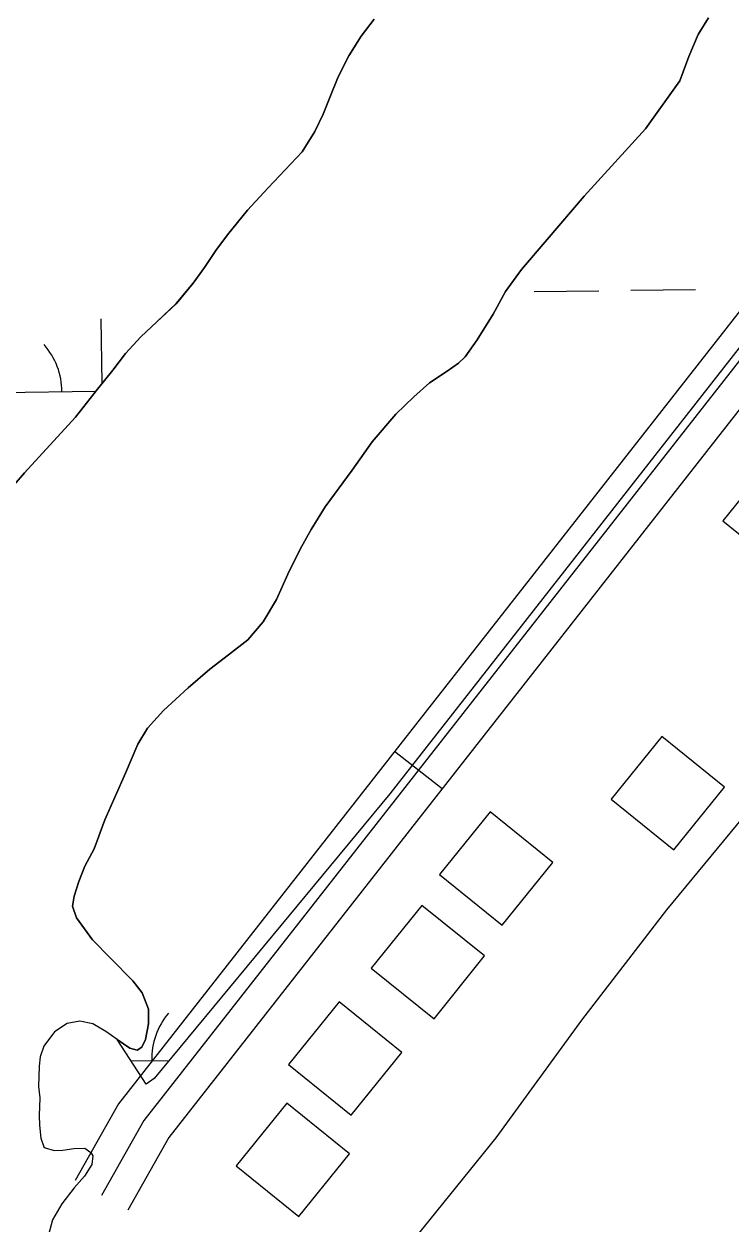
# Model space of a CAD drawing. Extents: x 3767014 to 3805179, y 361544 to 387384.
# Drawn here: x 3785416 to 3785767, y 369967 to 370563 of the extents above; entities that cross this region are included whole.
import ezdxf

# ---------------------------------------------------------------- set-up
doc = ezdxf.new("R2010")
doc.units = 0
for name, color, linetype in [('V-BLDG-OTLN', 7, 'Continuous'), ('V-RIVR-EDGE', 7, 'Continuous'), ('V-ROAD-CNTR', 7, 'Continuous'), ('V-TOPO-SHOR', 7, 'Continuous'), ('V-WETL-SWMP', 7, 'Continuous')]:
    doc.layers.add(name, color=color, linetype=linetype)

msp = doc.modelspace()

# ---------------------------------------------------------------- linework, layer by layer
at = {"layer": 'V-BLDG-OTLN'}
for points in [[(3785794.259, 370290.888), (3785819.385, 370322.012), (3785788.262, 370347.138), (3785763.135, 370316.015)], [(3785738.805, 370152.599), (3785763.931, 370183.723), (3785732.808, 370208.849), (3785707.682, 370177.726)], [(3785653.672, 370115.236), (3785678.798, 370146.36), (3785647.675, 370171.486), (3785622.548, 370140.363)], [(3785619.837, 370068.826), (3785644.963, 370099.95), (3785613.84, 370125.076), (3785588.713, 370093.953)], [(3785578.724, 370020.93), (3785603.85, 370052.054), (3785572.727, 370077.18), (3785547.6, 370046.057)], [(3785552.721, 369970.68), (3785577.847, 370001.804), (3785546.724, 370026.93), (3785521.597, 369995.807)]]:
    msp.add_lwpolyline(points, close=True, dxfattribs=at)
at = {"layer": 'V-RIVR-EDGE'}
msp.add_spline([(3785266.865, 377529.211), (3785342.8, 377494.248), (3785391.258, 377467.439), (3785439.72, 377442.249), (3785475.246, 377418.707), (3785525.316, 377389.469), (3785575.383, 377359.422), (3785621.413, 377331.811), (3785722.351, 377269.288), (3785796.661, 377231.094), (3785852.385, 377199.415), (3785928.324, 377166.069), (3785964.678, 377149.804), (3786028.506, 377124.576), (3786060.018, 377113.175), (3786092.316, 377092.068), (3786117.34, 377073.405), (3786135.083, 377053.143), (3786154.458, 377039.347), (3786176.258, 377024.735), (3786206.946, 377006.867), (3786256.211, 376979.248), (3786328.098, 376942.677), (3786374.949, 376919.917), (3786491.265, 376862.208), (3786553.467, 376833.749), (3786619.713, 376805.279), (3786729.589, 376759.718), (3786796.656, 376736.099), (3786845.136, 376718.187), (3786867.767, 376712.469), (3787003.51, 376661.992), (3787089.16, 376631.048), (3787163.496, 376603.367), (3787230.559, 376578.13), (3787257.223, 376568.359), (3787300.044, 376551.27), (3787354.992, 376532.533), (3787409.127, 376512.181), (3787544.074, 376466.558), (3787612.756, 376442.126), (3787657.197, 376425.841), (3787730.724, 376398.162), (3787781.63, 376380.244), (3787834.96, 376361.511), (3787891.524, 376341.961), (3787940, 376322.432), (3787998.976, 376297.215), (3788050.697, 376281.721), (3788117.768, 376259.719), (3788176.757, 376240.164), (3788221.198, 376223.879), (3788259.981, 376209.226), (3788406.252, 376164.383), (3788541.215, 376125.23), (3788606.67, 376104.041), (3788679.39, 376077.173), (3788748.889, 376055.974), (3788871.693, 376005.528), (3788969.454, 375966.467), (3789047.013, 375933.926), (3789119.723, 375903.014), (3789155.253, 375881.09), (3789182.716, 375867.274), (3789214.225, 375854.256), (3789257.04, 375834.74), (3789281.286, 375828.21), (3789303.105, 375821.686), (3789328.955, 375809.491), (3789367.724, 375789.177), (3789414.577, 375767.225), (3789468.708, 375745.255), (3789509.105, 375728.981), (3789555.157, 375710.266), (3789585.849, 375694.015), (3789620.578, 375675.328), (3789681.97, 375646.062), (3789753.859, 375610.3), (3789792.633, 375591.603), (3789842.712, 375566.408), (3789897.64, 375539.584), (3789938.019, 375516.03), (3789968.727, 375506.25), (3790004.289, 375497.265), (3790030.972, 375494.773), (3790047.128, 375487.455), (3790077.007, 375469.589), (3790124.633, 375433.077), (3790192.442, 375382.768), (3790252.165, 375332.478), (3790290.91, 375302.459), (3790337.741, 375271.611), (3790406.357, 375220.491), (3790469.329, 375175.855), (3790570.248, 375106.054), (3790647.751, 375050.868), (3790691.367, 375028.115), (3790744.667, 374997.251), (3790806.838, 374955.852), (3790873.863, 374915.249), (3790932, 374877.903), (3791002.231, 374825.97), (3791052.265, 374782.175), (3791082.927, 374753.793), (3791131.331, 374705.149), (3791170.05, 374664.616), (3791192.631, 374638.681), (3791220.891, 374620.01), (3791288.67, 374557.569), (3791322.577, 374533.223), (3791362.944, 374504.817), (3791396.042, 374480.473), (3791434.785, 374449.645), (3791482.407, 374411.517), (3791534.052, 374365.291), (3791646.192, 374254.216), (3791707.514, 374196.644), (3791738.968, 374161.791), (3791773.65, 374123.694), (3791803.497, 374092.888), (3791829.321, 374070.18), (3791830.912, 374059.662), (3791837.316, 374032.958), (3791849.409, 374017.562), (3791884.123, 373992.405), (3791930.977, 373971.262), (3791954.393, 373955.838), (3791993.134, 373924.202), (3792026.979, 373874.785), (3792047.912, 373836.722), (3792063.186, 373799.482), (3792086.509, 373746.857), (3792112.249, 373690.181), (3792141.261, 373648.864), (3792158.993, 373624.558), (3792177.552, 373607.528), (3792214.702, 373586.409), (3792255.083, 373563.665), (3792301.119, 373538.48), (3792346.34, 373510.871), (3792382.671, 373485.71), (3792422.225, 373455.689), (3792479.537, 373411.875), (3792548.144, 373356.711), (3792619.168, 373298.307), (3792672.431, 373252.077), (3792709.534, 373212.357), (3792750.656, 373162.113), (3792839.385, 373068.08), (3792888.572, 373008.92), (3792945.027, 372945.699), (3792999.062, 372884.91), (3793053.898, 372820.884), (3793149.89, 372720.363), (3793208.761, 372653.092), (3793261.195, 372598.777), (3793315.232, 372538.796), (3793358.792, 372493.399), (3793409.592, 372432.618), (3793462.809, 372367.787), (3793498.283, 372323.219), (3793536.997, 372280.26), (3793578.124, 372232.443), (3793604.724, 372196.792), (3793668.438, 372125.466), (3793703.128, 372090.604), (3793760.41, 372034.66), (3793806.384, 371984.404), (3793839.438, 371942.268), (3793939.427, 371823.136), (3793981.333, 371763.186), (3794029.674, 371688.662), (3794050.609, 371651.408), (3794073.177, 371620.62), (3794178.796, 371488.535), (3794237.625, 371404.28), (3794268.243, 371358.106), (3794301.293, 371314.353), (3794332.724, 371269.794), (3794395.613, 371192), (3794429.476, 371149.862), (3794472.201, 371093.953), (3794523.788, 371024.274), (3794601.175, 370922.181), (3794640.679, 370871.942), (3794687.421, 370805.509), (3794733.389, 370752.828), (3794829.339, 370635.323), (3794895.463, 370557.521), (3794959.948, 370470.826), (3795013.158, 370403.569), (3795070.394, 370329.023), (3795159.854, 370203.448), (3795225.98, 370126.454), (3795296.13, 370041.363), (3795379.18, 369940.065), (3795459.001, 369841.201), (3795508.163, 369772.337), (3795554.103, 369708.333), (3795661.315, 369566.538), (3795715.338, 369500.897), (3795762.105, 369444.169), (3795798.366, 369390.703), (3795915.247, 369234.327), (3795963.601, 369165.465), (3796028.082, 369077.153), (3796043.387, 369052.853), (3796054.672, 369037.459), (3796077.242, 369007.48), (3796148.213, 368927.239), (3796183.677, 368878.627), (3796226.382, 368814.631), (3796275.531, 368740.105), (3796314.222, 368688.25), (3796353.714, 368633.158), (3796401.268, 368567.533), (3796456.873, 368487.33), (3796513.292, 368409.551), (3796545.533, 368365.8), (3796626.113, 368246.716), (3796670.449, 368188.377), (3796704.298, 368140.578), (3796751.041, 368074.145), (3796787.308, 368023.105), (3796838.907, 367958.278), (3796844.528, 367942.09), (3796845.295, 367925.104), (3796846.094, 367921.059), (3796852.559, 367919.425), (3796863.071, 367918.59), (3796875.166, 367904.003), (3796903.398, 367874.01), (3796931.629, 367844.017), (3796952.579, 367812.424), (3796982.392, 367767.87), (3797007.371, 367730.606), (3797037.194, 367690.095), (3797062.185, 367657.684), (3797075.869, 367631.77), (3797095.223, 367609.078), (3797126.665, 367569.372), (3797156.484, 367527.244), (3797212.099, 367451.085), (3797254.808, 367388.706), (3797302.183, 367327.228)], degree=3, dxfattribs=at)
at = {"layer": 'V-ROAD-CNTR'}
msp.add_line((3785623.794, 370182.92), (3785600.176, 370201.418), dxfattribs=at)
for points in [[(3787483.585, 372606.572), (3786899.242, 371858.031), (3786145.14, 370897.226), (3785463.234, 370026.571), (3785441.755, 369988.43)], [(3787495.409, 372597.342), (3786911.054, 371848.785), (3786156.944, 370887.971), (3785475.745, 370018.218), (3785454.825, 369981.07)], [(3787507.233, 372588.112), (3786922.866, 371839.539), (3786168.748, 370878.716), (3785488.256, 370009.865), (3785467.895, 369973.71)]]:
    msp.add_lwpolyline(points, dxfattribs=at)
at = {"layer": 'V-TOPO-SHOR'}
for points in [[(3785463.92, 369783.608), (3785469.382, 369788.542), (3785518.268, 369847.534), (3785585.121, 369928.518), (3785650.599, 370009.666), (3785693.231, 370068.112), (3785735.362, 370122.925), (3785798.223, 370199.01), (3785858.994, 370280.432), (3785945.96, 370391.786), (3786021.742, 370487.977), (3786094.12, 370583.201), (3786144.88, 370652.919)], [(3785406.314, 370327.858), (3785416.597, 370339.767), (3785441.964, 370367.524), (3785452.789, 370381.307), (3785460.389, 370390.799), (3785466.75, 370398.987), (3785474.377, 370407.404), (3785482.225, 370414.845), (3785491.797, 370423.799), (3785500.266, 370433.899), (3785505.853, 370441.678), (3785511.616, 370450.242), (3785517.299, 370458.023), (3785527.283, 370470.219), (3785537.488, 370481.341), (3785554.382, 370499.194), (3785560.696, 370509.241), (3785564.792, 370517.863), (3785568.389, 370526.963), (3785572.268, 370536.461), (3785577.594, 370546.779), (3785583.722, 370556.527), (3785590.071, 370565.109)], [(3785756.065, 370565.645), (3785750.88, 370557.486), (3785746.352, 370546.502), (3785741.852, 370534.346), (3785724.809, 370510.613), (3785694.39, 370477.247), (3785675.921, 370455.733), (3785663.264, 370440.729), (3785655.308, 370429.758), (3785649.219, 370418.541), (3785641.207, 370405.807), (3785635.244, 370397.433), (3785631.993, 370394.217), (3785626.31, 370390.357), (3785617.641, 370384.461), (3785609.779, 370377.608), (3785600.884, 370368.963), (3785589.176, 370355.256), (3785579.239, 370341.203), (3785565.88, 370322.949), (3785558.812, 370311.705), (3785553.375, 370301.875), (3785547.216, 370289.481), (3785541.65, 370276.906), (3785535.07, 370265.773), (3785527.451, 370256.964), (3785517.844, 370249.383), (3785508.616, 370242.299), (3785497.778, 370233.019), (3785485.615, 370221.847), (3785477.703, 370213.035), (3785472.905, 370205.08), (3785466.699, 370190.628), (3785456.496, 370167.555), (3785451.169, 370153.221), (3785446.485, 370144.585), (3785443.543, 370136.872), (3785441.173, 370129.665), (3785440.413, 370124.748), (3785442.418, 370118.921), (3785450.426, 370107.954), (3785459.468, 370098.775), (3785470.42, 370087.587), (3785475.071, 370081.629), (3785478.211, 370073.478), (3785478.193, 370066.328), (3785476.72, 370058.554), (3785474.758, 370054.686), (3785472.446, 370053.16), (3785468.895, 370054.151), (3785462.62, 370058.403)], [(3785462.62, 370058.403), (3785457.037, 370062.378), (3785450.573, 370066.333), (3785444.075, 370067.639), (3785437.837, 370066.507), (3785431.574, 370062.239), (3785426.266, 370055.152), (3785424.338, 370049.916), (3785423.962, 370045.302), (3785423.527, 370035.107), (3785424.158, 370029.442), (3785423.884, 370020.717), (3785424.001, 370016.017), (3785424.65, 370009.57), (3785426.128, 370005.2), (3785426.827, 370004.628), (3785431.267, 370003.367), (3785435.574, 370003.473), (3785441.134, 370004.297), (3785446.615, 370004.53), (3785449.605, 370002.449), (3785450.526, 370000.807), (3785449.951, 369996.385), (3785446.465, 369990.716), (3785441.224, 369984.808), (3785435.054, 369976.919), (3785430.548, 369968.973), (3785428.482, 369961.477)]]:
    msp.add_lwpolyline(points, dxfattribs=at)
at = {"layer": 'V-WETL-SWMP'}
for p, q in [((3785669.564, 370429.766), (3785701.561, 370430.211)), ((3785717.56, 370430.433), (3785749.557, 370430.878)), ((3785455.113, 370384.209), (3785454.666, 370416.35)), ((3785405.171, 370379.659), (3785452.006, 370380.31)), ((3785469.424, 370047.845), (3785488.444, 370048.109))]:
    msp.add_line(p, q, dxfattribs=at)
for points in [[(3785991.218, 370683.06), (3785597.956, 370180.446), (3785480.991, 370039.102), (3785476.908, 370036.232), (3785462.62, 370058.402), (3785468.895, 370054.15), (3785472.445, 370053.16), (3785474.758, 370054.686), (3785476.72, 370058.554), (3785478.193, 370066.328), (3785478.212, 370073.478), (3785475.072, 370081.628), (3785470.42, 370087.586), (3785459.468, 370098.774), (3785450.426, 370107.954), (3785442.418, 370118.921), (3785440.413, 370124.748), (3785441.173, 370129.664), (3785443.542, 370136.872), (3785446.485, 370144.585), (3785451.169, 370153.221), (3785456.496, 370167.555), (3785466.7, 370190.627), (3785472.905, 370205.08), (3785477.704, 370213.034), (3785485.615, 370221.848), (3785497.778, 370233.02), (3785508.616, 370242.299), (3785517.844, 370249.382), (3785527.451, 370256.965), (3785535.069, 370265.772), (3785541.65, 370276.905), (3785547.216, 370289.481), (3785553.374, 370301.876), (3785558.812, 370311.706), (3785565.88, 370322.948), (3785579.239, 370341.202), (3785589.176, 370355.257), (3785600.884, 370368.964), (3785609.779, 370377.607), (3785617.641, 370384.461), (3785626.311, 370390.356), (3785631.994, 370394.218), (3785635.244, 370397.433), (3785641.208, 370405.807), (3785649.219, 370418.541), (3785655.308, 370429.759), (3785663.264, 370440.73), (3785675.92, 370455.733), (3785694.389, 370477.247), (3785724.809, 370510.613), (3785741.853, 370534.345), (3785746.351, 370546.503), (3785750.879, 370557.486), (3785756.065, 370565.645)], [(3785590.071, 370565.108), (3785583.721, 370556.528), (3785577.595, 370546.778), (3785572.267, 370536.461), (3785568.388, 370526.963), (3785564.793, 370517.863), (3785560.697, 370509.241), (3785554.383, 370499.193), (3785537.488, 370481.342), (3785527.283, 370470.218), (3785517.3, 370458.023), (3785511.615, 370450.243), (3785505.852, 370441.677), (3785500.266, 370433.9), (3785491.798, 370423.798), (3785482.225, 370414.845), (3785474.378, 370407.404), (3785466.75, 370398.988), (3785460.39, 370390.8), (3785452.789, 370381.307), (3785441.964, 370367.524), (3785416.597, 370339.768), (3785406.313, 370327.858)]]:
    msp.add_lwpolyline(points, dxfattribs=at)
for centre, start, end in [((3785399.922, 370380.061), 0.024037, 41.567696), ((3785515.018, 370048.953), 140.024034, 181.567693)]:
    msp.add_arc(centre, 35.246, start, end, dxfattribs=at)

doc.saveas('drawing.dxf')
